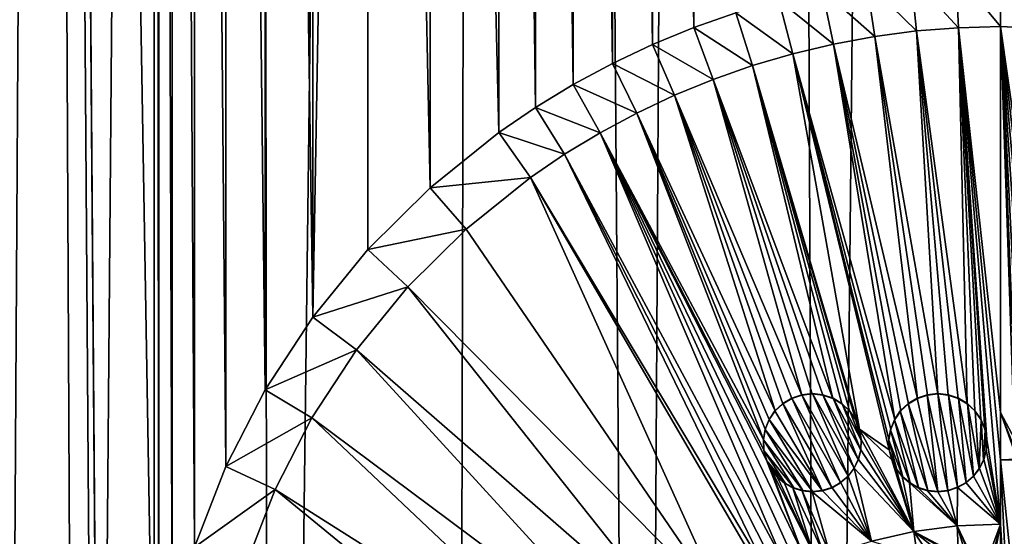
# Model space of a CAD drawing. Header units: metres. Extents: x -24 to 72, y -247 to 22.
# Tile 291 of 573: x -5 to 0.02, y -183.01 to -180.38. Entities that reach past the tile are written whole.
import ezdxf

# ---------------------------------------------------------------- set-up
doc = ezdxf.new("R2010")
doc.units = ezdxf.units.M
doc.layers.add('solid_509589_MEDIA_SW0001', color=7, linetype='CONTINUOUS')

msp = doc.modelspace()

# ---------------------------------------------------------------- linework, layer by layer
at = {"layer": 'solid_509589_MEDIA_SW0001'}
for points in [[(-4.677875, -196.994614, 278.516663), (-5.638014, -197.226624, 278.778961), (-5.153417, -103.104164, 276.999481)], [(-4.677875, -196.994614, 278.516663), (-5.153417, -103.104164, 276.999481), (-3.858824, -103.109459, 276.696533)], [(-3.724119, -196.808136, 278.305603), (-4.677875, -196.994614, 278.516663), (-3.858824, -103.109459, 276.696533)], [(-3.724119, -196.808136, 278.305603), (-3.858824, -103.109459, 276.696533), (-2.562704, -103.113213, 276.481201)], [(-2.778035, -196.665543, 278.143921), (-3.724119, -196.808136, 278.305603), (-2.562704, -103.113213, 276.481201)], [(-1.8411, -196.565323, 278.030151), (-2.778035, -196.665543, 278.143921), (-2.562704, -103.113213, 276.481201)], [(-1.8411, -196.565323, 278.030151), (-2.562704, -103.113213, 276.481201), (-1.273931, -103.115448, 276.353119)], [(-0.914482, -196.50621, 277.96283), (-1.8411, -196.565323, 278.030151), (-1.273931, -103.115448, 276.353119)], [(-0.914482, -196.50621, 277.96283), (-1.273931, -103.115448, 276.353119), (0.000003, -103.116188, 276.310883)], [(-0.914482, -196.50621, 277.96283), (0.000003, -103.116188, 276.310883), (0.000003, -103.316154, 276.314362)], [(0.000003, -195.803818, 277.928741), (0.000003, -103.316154, 276.314362), (1.273439, -103.115448, 276.353088)], [(0.000004, -196.487045, 277.940674), (0.000003, -195.803818, 277.928741), (1.273439, -103.115448, 276.353088)], [(0.915195, -196.506195, 277.96286), (0.000004, -196.487045, 277.940674), (1.273439, -103.115448, 276.353088)], [(-0.914482, -196.50621, 277.96283), (0.000003, -103.316154, 276.314362), (0.000003, -195.803818, 277.928741)], [(-5.328222, -234.871155, 309.950439), (-4.852002, -152.861771, 308.521423), (-5.565951, -153.316559, 308.525574)], [(-5.328222, -234.871155, 309.950439), (-4.303972, -235.255737, 309.962128), (-4.852002, -152.861771, 308.521423)], [(-4.316981, -222.250931, 309.735077), (-4.852002, -152.861771, 308.521423), (-4.303972, -235.255737, 309.962128)], [(-4.316837, -184.356705, 309.073639), (-4.852002, -152.861771, 308.521423), (-4.316981, -222.250931, 309.735077)], [(-4.316757, -163.259918, 308.705383), (-4.852002, -152.861771, 308.521423), (-4.316837, -184.356705, 309.073639)], [(-4.316757, -163.259918, 308.705383), (-4.316837, -184.356705, 309.073639), (-4.29375, -183.920349, 309.066132)], [(-4.293695, -163.696167, 308.713104), (-4.316757, -163.259918, 308.705383), (-4.29375, -183.920349, 309.066132)], [(-4.293695, -163.696167, 308.713104), (-4.29375, -183.920349, 309.066132), (-4.224827, -183.488419, 309.058868)], [(-4.224724, -164.128418, 308.720947), (-4.293695, -163.696167, 308.713104), (-4.224827, -183.488419, 309.058868)], [(-4.224724, -164.128418, 308.720947), (-4.224827, -183.488419, 309.058868), (-4.110547, -183.065338, 309.051971)], [(-4.110482, -164.551361, 308.72879), (-4.224724, -164.128418, 308.720947), (-4.110547, -183.065338, 309.051971)], [(-4.110482, -164.551361, 308.72879), (-4.110547, -183.065338, 309.051971), (-3.951901, -182.655228, 309.045441)], [(-3.951775, -164.961548, 308.736603), (-4.110482, -164.551361, 308.72879), (-3.951901, -182.655228, 309.045441)], [(-3.951775, -164.961548, 308.736603), (-3.951901, -182.655228, 309.045441), (-3.75036, -182.262833, 309.039368)], [(-3.75029, -165.353851, 308.744232), (-3.951775, -164.961548, 308.736603), (-3.75036, -182.262833, 309.039368)], [(-3.75029, -165.353851, 308.744232), (-3.75036, -182.262833, 309.039368), (-3.507656, -181.892029, 309.033783)], [(-3.507691, -165.724442, 308.751587), (-3.75029, -165.353851, 308.744232), (-3.507656, -181.892029, 309.033783)], [(-3.226389, -166.069107, 308.758545), (-3.507691, -165.724442, 308.751587), (-3.507656, -181.892029, 309.033783)], [(-3.226389, -166.069107, 308.758545), (-3.507656, -181.892029, 309.033783), (-3.226325, -181.547363, 309.028717)], [(-3.226389, -166.069107, 308.758545), (-3.226325, -181.547363, 309.028717), (-2.908839, -181.232376, 309.02417)], [(-2.908783, -166.384155, 308.765015), (-3.226389, -166.069107, 308.758545), (-2.908839, -181.232376, 309.02417)], [(-2.908783, -166.384155, 308.765015), (-2.908839, -181.232376, 309.02417), (-2.5587, -180.951065, 309.020203)], [(-2.558489, -166.665604, 308.770844), (-2.908783, -166.384155, 308.765015), (-2.5587, -180.951065, 309.020203)], [(-2.558489, -166.665604, 308.770844), (-2.5587, -180.951065, 309.020203), (-2.372272, -180.823944, 309.018433)], [(-2.372167, -166.792633, 308.773529), (-2.558489, -166.665604, 308.770844), (-2.372272, -180.823944, 309.018433)], [(-2.372167, -166.792633, 308.773529), (-2.372272, -180.823944, 309.018433), (-2.179045, -180.706451, 309.016815)], [(-2.179006, -166.910034, 308.776001), (-2.372167, -166.792633, 308.773529), (-2.179045, -180.706451, 309.016815)], [(-2.179006, -166.910034, 308.776001), (-2.179045, -180.706451, 309.016815), (-1.979473, -180.598923, 309.01535)], [(-1.979411, -167.017563, 308.77829), (-2.179006, -166.910034, 308.776001), (-1.979473, -180.598923, 309.01535)], [(-1.979411, -167.017563, 308.77829), (-1.979473, -180.598923, 309.01535), (-1.774343, -180.501846, 309.014008)], [(-1.774133, -167.1147, 308.780334), (-1.979411, -167.017563, 308.77829), (-1.774343, -180.501846, 309.014008)], [(-1.774133, -167.1147, 308.780334), (-1.774343, -180.501846, 309.014008), (-1.564123, -180.415451, 309.012848)], [(-1.563875, -167.201096, 308.782196), (-1.774133, -167.1147, 308.780334), (-1.564123, -180.415451, 309.012848)], [(-1.563875, -167.201096, 308.782196), (-1.564123, -180.415451, 309.012848), (-1.349247, -180.339951, 309.01181)], [(-0.427666, -180.433075, 309.027557), (-0.456431, -180.15181, 309.009247), (-0.683611, -180.181458, 309.009644)], [(-0.213756, -180.416397, 309.027283), (-0.228294, -180.133972, 309.008972), (-0.456431, -180.15181, 309.009247)], [(-0.427666, -180.433075, 309.027557), (-0.213756, -180.416397, 309.027283), (-0.456431, -180.15181, 309.009247)], [(0.000439, -180.410828, 309.027191), (0.000438, -180.269623, 309.014679), (-0.228294, -180.133972, 309.008972)], [(-0.213756, -180.416397, 309.027283), (0.000439, -180.410828, 309.027191), (-0.228294, -180.133972, 309.008972)], [(0.40381, -180.430588, 309.027374), (0.2291, -180.133972, 309.008911), (0.000438, -180.127991, 309.00885)], [(0.40381, -180.430588, 309.027374), (0.000438, -180.127991, 309.00885), (0.000438, -180.269623, 309.014679)], [(-0.640583, -180.460831, 309.027924), (-0.683611, -180.181458, 309.009644), (-0.908541, -180.222809, 309.010223)], [(-0.640583, -180.460831, 309.027924), (-0.427666, -180.433075, 309.027557), (-0.683611, -180.181458, 309.009644)], [(-0.851465, -180.499512, 309.028473), (-0.908541, -180.222809, 309.010223), (-1.130561, -180.275665, 309.010956)], [(-0.851465, -180.499512, 309.028473), (-0.640583, -180.460831, 309.027924), (-0.908541, -180.222809, 309.010223)], [(-1.059737, -180.549042, 309.029144), (-1.130561, -180.275665, 309.010956), (-1.349247, -180.339951, 309.01181)], [(-1.059737, -180.549042, 309.029144), (-0.851465, -180.499512, 309.028473), (-1.130561, -180.275665, 309.010956)], [(0.40381, -180.430588, 309.027374), (0.000438, -180.269623, 309.014679), (0.000439, -180.410828, 309.027191)], [(-1.264789, -180.609222, 309.029968), (-1.349247, -180.339951, 309.01181), (-1.564123, -180.415451, 309.012848)], [(-1.264789, -180.609222, 309.029968), (-1.059737, -180.549042, 309.029144), (-1.349247, -180.339951, 309.01181)], [(-1.466188, -180.679886, 309.030914), (-1.564123, -180.415451, 309.012848), (-1.774343, -180.501846, 309.014008)], [(-1.466188, -180.679886, 309.030914), (-1.264789, -180.609222, 309.029968), (-1.564123, -180.415451, 309.012848)], [(-0.319547, -182.284348, 309.194092), (-0.427666, -180.433075, 309.027557), (-0.640583, -180.460831, 309.027924)], [(-0.169493, -182.334335, 309.198273), (-0.213756, -180.416397, 309.027283), (-0.427666, -180.433075, 309.027557)], [(-0.215523, -182.306992, 309.196259), (-0.169493, -182.334335, 309.198273), (-0.427666, -180.433075, 309.027557)], [(-0.266311, -182.29007, 309.194824), (-0.215523, -182.306992, 309.196259), (-0.427666, -180.433075, 309.027557)], [(-0.319547, -182.284348, 309.194092), (-0.266311, -182.29007, 309.194824), (-0.427666, -180.433075, 309.027557)], [(0.000453, -182.378952, 309.201508), (0.000439, -180.410828, 309.027191), (-0.213756, -180.416397, 309.027283)], [(0.000454, -182.620438, 309.216431), (-0.213756, -180.416397, 309.027283), (0.000455, -182.948074, 309.234467)], [(-0.070126, -182.51709, 309.210175), (0.000455, -182.948074, 309.234467), (-0.213756, -180.416397, 309.027283)], [(0.000453, -182.378952, 309.201508), (-0.213756, -180.416397, 309.027283), (0.000454, -182.620438, 309.216431)], [(-0.079476, -182.464401, 309.206879), (-0.070126, -182.51709, 309.210175), (-0.213756, -180.416397, 309.027283)], [(-0.099854, -182.414886, 309.203705), (-0.079476, -182.464401, 309.206879), (-0.213756, -180.416397, 309.027283)], [(-0.130328, -182.370865, 309.200775), (-0.099854, -182.414886, 309.203705), (-0.213756, -180.416397, 309.027283)], [(-0.169493, -182.334335, 309.198273), (-0.130328, -182.370865, 309.200775), (-0.213756, -180.416397, 309.027283)], [(0.26767, -182.289978, 309.194733), (0.40381, -180.430588, 309.027374), (0.000439, -180.410828, 309.027191)], [(0.071271, -182.513916, 309.209961), (0.000439, -180.410828, 309.027191), (0.000453, -182.378952, 309.201508)], [(0.217264, -182.30661, 309.196136), (0.26767, -182.289978, 309.194733), (0.000439, -180.410828, 309.027191)], [(0.171504, -182.333511, 309.198151), (0.217264, -182.30661, 309.196136), (0.000439, -180.410828, 309.027191)], [(0.132441, -182.369476, 309.200653), (0.171504, -182.333511, 309.198151), (0.000439, -180.410828, 309.027191)], [(0.101867, -182.412888, 309.203552), (0.132441, -182.369476, 309.200653), (0.000439, -180.410828, 309.027191)], [(0.081167, -182.461761, 309.206696), (0.101867, -182.412888, 309.203552), (0.000439, -180.410828, 309.027191)], [(0.071271, -182.513916, 309.209961), (0.081167, -182.461761, 309.206696), (0.000439, -180.410828, 309.027191)], [(-1.663282, -180.760773, 309.032013), (-1.774343, -180.501846, 309.014008), (-1.979473, -180.598923, 309.01535)], [(-1.663282, -180.760773, 309.032013), (-1.466188, -180.679886, 309.030914), (-1.774343, -180.501846, 309.014008)], [(-0.539154, -182.414795, 309.200409), (-0.851465, -180.499512, 309.028473), (-1.059737, -180.549042, 309.029144)], [(-0.423519, -182.306992, 309.194672), (-0.640583, -180.460831, 309.027924), (-0.851465, -180.499512, 309.028473)], [(-0.469523, -182.334305, 309.196014), (-0.423519, -182.306992, 309.194672), (-0.851465, -180.499512, 309.028473)], [(-0.508675, -182.370804, 309.197937), (-0.469523, -182.334305, 309.196014), (-0.851465, -180.499512, 309.028473)], [(-0.539154, -182.414795, 309.200409), (-0.508675, -182.370804, 309.197937), (-0.851465, -180.499512, 309.028473)], [(-0.372761, -182.290085, 309.194031), (-0.319547, -182.284348, 309.194092), (-0.640583, -180.460831, 309.027924)], [(-0.423519, -182.306992, 309.194672), (-0.372761, -182.290085, 309.194031), (-0.640583, -180.460831, 309.027924)], [(-0.719353, -182.464935, 309.200867), (-1.059737, -180.549042, 309.029144), (-1.264789, -180.609222, 309.029968)], [(-0.559557, -182.464249, 309.203278), (-0.539154, -182.414795, 309.200409), (-1.059737, -180.549042, 309.029144)], [(-0.568954, -182.516953, 309.206421), (-0.559557, -182.464249, 309.203278), (-1.059737, -180.549042, 309.029144)], [(-0.566913, -182.570313, 309.209686), (-0.568954, -182.516953, 309.206421), (-1.059737, -180.549042, 309.029144)], [(-0.719353, -182.464935, 309.200867), (-0.566913, -182.570313, 309.209686), (-1.059737, -180.549042, 309.029144)], [(-1.855466, -180.851608, 309.033264), (-1.979473, -180.598923, 309.01535), (-2.179045, -180.706451, 309.016815)], [(-1.855466, -180.851608, 309.033264), (-1.663282, -180.760773, 309.032013), (-1.979473, -180.598923, 309.01535)], [(-0.855401, -182.30719, 309.188141), (-1.264789, -180.609222, 309.029968), (-1.466188, -180.679886, 309.030914)], [(-0.739692, -182.415298, 309.197388), (-0.719353, -182.464935, 309.200867), (-1.264789, -180.609222, 309.029968)], [(-0.770144, -182.371185, 309.194), (-0.739692, -182.415298, 309.197388), (-1.264789, -180.609222, 309.029968)], [(-0.809328, -182.334579, 309.190857), (-0.770144, -182.371185, 309.194), (-1.264789, -180.609222, 309.029968)], [(-0.855401, -182.30719, 309.188141), (-0.809328, -182.334579, 309.190857), (-1.264789, -180.609222, 309.029968)], [(-1.012719, -182.290253, 309.183502), (-1.466188, -180.679886, 309.030914), (-1.663282, -180.760773, 309.032013)], [(-0.906249, -182.290237, 309.185944), (-0.855401, -182.30719, 309.188141), (-1.466188, -180.679886, 309.030914)], [(-0.959549, -182.284515, 309.184357), (-0.906249, -182.290237, 309.185944), (-1.466188, -180.679886, 309.030914)], [(-1.012719, -182.290253, 309.183502), (-0.959549, -182.284515, 309.184357), (-1.466188, -180.679886, 309.030914)], [(-2.042353, -180.952179, 309.034637), (-2.179045, -180.706451, 309.016815), (-2.372272, -180.823944, 309.018433)], [(-2.042353, -180.952179, 309.034637), (-1.855466, -180.851608, 309.033264), (-2.179045, -180.706451, 309.016815)], [(-1.148528, -182.37085, 309.185333), (-1.663282, -180.760773, 309.032013), (-1.855466, -180.851608, 309.033264)], [(-1.063432, -182.307144, 309.18338), (-1.012719, -182.290253, 309.183502), (-1.663282, -180.760773, 309.032013)], [(-1.109397, -182.334427, 309.18399), (-1.063432, -182.307144, 309.18338), (-1.663282, -180.760773, 309.032013)], [(-1.148528, -182.37085, 309.185333), (-1.109397, -182.334427, 309.18399), (-1.663282, -180.760773, 309.032013)], [(-2.223315, -181.062073, 309.036163), (-2.372272, -180.823944, 309.018433), (-2.5587, -180.951065, 309.020203)], [(-2.223315, -181.062073, 309.036163), (-2.042353, -180.952179, 309.034637), (-2.372272, -180.823944, 309.018433)], [(-1.208925, -182.516754, 309.192871), (-1.855466, -180.851608, 309.033264), (-2.042353, -180.952179, 309.034637)], [(-1.179013, -182.414749, 309.187317), (-1.148528, -182.37085, 309.185333), (-1.855466, -180.851608, 309.033264)], [(-1.199458, -182.464142, 309.18985), (-1.179013, -182.414749, 309.187317), (-1.855466, -180.851608, 309.033264)], [(-1.208925, -182.516754, 309.192871), (-1.199458, -182.464142, 309.18985), (-1.855466, -180.851608, 309.033264)], [(-2.39776, -181.180878, 309.037811), (-2.5587, -180.951065, 309.020203), (-2.908839, -181.232376, 309.02417)], [(-2.39776, -181.180878, 309.037811), (-2.223315, -181.062073, 309.036163), (-2.5587, -180.951065, 309.020203)], [(-1.110386, -183.134506, 309.229004), (-2.042353, -180.952179, 309.034637), (-2.223315, -181.062073, 309.036163)], [(-1.064173, -183.106812, 309.228882), (-1.013127, -183.089661, 309.22934), (-2.042353, -180.952179, 309.034637)], [(-1.193761, -182.621735, 309.199615), (-2.042353, -180.952179, 309.034637), (-1.013127, -183.089661, 309.22934)], [(-1.110386, -183.134506, 309.229004), (-1.064173, -183.106812, 309.228882), (-2.042353, -180.952179, 309.034637)], [(-1.20696, -182.570236, 309.196167), (-1.208925, -182.516754, 309.192871), (-2.042353, -180.952179, 309.034637)], [(-1.193761, -182.621735, 309.199615), (-1.20696, -182.570236, 309.196167), (-2.042353, -180.952179, 309.034637)], [(-1.17997, -183.215897, 309.230804), (-2.223315, -181.062073, 309.036163), (-2.39776, -181.180878, 309.037811)], [(-1.149594, -183.171432, 309.229645), (-1.110386, -183.134506, 309.229004), (-2.223315, -181.062073, 309.036163)], [(-1.17997, -183.215897, 309.230804), (-1.149594, -183.171432, 309.229645), (-2.223315, -181.062073, 309.036163)], [(-2.725404, -181.443787, 309.041504), (-2.39776, -181.180878, 309.037811), (-2.908839, -181.232376, 309.02417)], [(-1.406574, -183.372452, 309.23053), (-2.39776, -181.180878, 309.037811), (-2.725404, -181.443787, 309.041504)], [(-1.192884, -183.244095, 309.231689), (-2.39776, -181.180878, 309.037811), (-1.406574, -183.372452, 309.23053)], [(-1.17997, -183.215897, 309.230804), (-2.39776, -181.180878, 309.037811), (-1.192884, -183.244095, 309.231689)], [(-2.725404, -181.443787, 309.041504), (-2.908839, -181.232376, 309.02417), (-3.226325, -181.547363, 309.028717)], [(-3.022215, -181.7379, 309.045746), (-2.725404, -181.443787, 309.041504), (-3.226325, -181.547363, 309.028717)], [(-1.406574, -183.372452, 309.23053), (-2.725404, -181.443787, 309.041504), (-3.022215, -181.7379, 309.045746)], [(-3.022215, -181.7379, 309.045746), (-3.226325, -181.547363, 309.028717), (-3.507656, -181.892029, 309.033783)], [(-3.285151, -182.059631, 309.050476), (-3.022215, -181.7379, 309.045746), (-3.507656, -181.892029, 309.033783)], [(-1.607845, -183.520752, 309.229095), (-3.022215, -181.7379, 309.045746), (-3.285151, -182.059631, 309.050476)], [(-1.406574, -183.372452, 309.23053), (-3.022215, -181.7379, 309.045746), (-1.607845, -183.520752, 309.229095)], [(-3.285151, -182.059631, 309.050476), (-3.507656, -181.892029, 309.033783), (-3.75036, -182.262833, 309.039368)], [(-3.511874, -182.405594, 309.055695), (-3.285151, -182.059631, 309.050476), (-3.75036, -182.262833, 309.039368)], [(-1.793589, -183.688095, 309.227509), (-3.285151, -182.059631, 309.050476), (-3.511874, -182.405594, 309.055695)], [(-1.607845, -183.520752, 309.229095), (-3.285151, -182.059631, 309.050476), (-1.793589, -183.688095, 309.227509)], [(-3.511874, -182.405594, 309.055695), (-3.75036, -182.262833, 309.039368), (-3.951901, -182.655228, 309.045441)], [(-1.064496, -182.305893, 309.283508), (-1.109397, -182.334427, 309.18399), (-1.110815, -182.333755, 309.284149)], [(-1.064496, -182.305893, 309.283508), (-1.110815, -182.333755, 309.284149), (-0.860678, -182.761917, 309.315979)], [(-1.064496, -182.305893, 309.283508), (-1.063432, -182.307144, 309.18338), (-1.109397, -182.334427, 309.18399)], [(-1.013284, -182.288635, 309.28363), (-1.063432, -182.307144, 309.18338), (-1.064496, -182.305893, 309.283508)], [(-1.013284, -182.288635, 309.28363), (-1.064496, -182.305893, 309.283508), (-0.815753, -182.736816, 309.31546)], [(-1.064496, -182.305893, 309.283508), (-0.860678, -182.761917, 309.315979), (-0.815753, -182.736816, 309.31546)], [(-1.013284, -182.288635, 309.28363), (-1.012719, -182.290253, 309.183502), (-1.063432, -182.307144, 309.18338)], [(-1.013284, -182.288635, 309.28363), (-0.959533, -182.282776, 309.284515), (-1.012719, -182.290253, 309.183502)], [(-1.013284, -182.288635, 309.28363), (-0.77724, -182.7034, 309.314301), (-0.959533, -182.282776, 309.284515)], [(-1.013284, -182.288635, 309.28363), (-0.815753, -182.736816, 309.31546), (-0.77724, -182.7034, 309.314301)], [(-0.959533, -182.282776, 309.284515), (-0.959549, -182.284515, 309.184357), (-1.012719, -182.290253, 309.183502)], [(-0.905292, -182.288696, 309.286102), (-0.959549, -182.284515, 309.184357), (-0.959533, -182.282776, 309.284515)], [(-0.905292, -182.288696, 309.286102), (-0.906249, -182.290237, 309.185944), (-0.959549, -182.284515, 309.184357)], [(-0.746808, -182.663681, 309.312592), (-0.905292, -182.288696, 309.286102), (-0.959533, -182.282776, 309.284515)], [(-0.77724, -182.7034, 309.314301), (-0.746808, -182.663681, 309.312592), (-0.959533, -182.282776, 309.284515)], [(-0.905292, -182.288696, 309.286102), (-0.855401, -182.30719, 309.188141), (-0.906249, -182.290237, 309.185944)], [(-0.853634, -182.306244, 309.288361), (-0.855401, -182.30719, 309.188141), (-0.905292, -182.288696, 309.286102)], [(-0.725156, -182.61937, 309.310364), (-0.853634, -182.306244, 309.288361), (-0.905292, -182.288696, 309.286102)], [(-0.746808, -182.663681, 309.312592), (-0.725156, -182.61937, 309.310364), (-0.905292, -182.288696, 309.286102)], [(-0.853634, -182.306244, 309.288361), (-0.809328, -182.334579, 309.190857), (-0.855401, -182.30719, 309.188141)], [(-0.807005, -182.334579, 309.291138), (-0.809328, -182.334579, 309.190857), (-0.853634, -182.306244, 309.288361)], [(-0.712619, -182.571579, 309.307739), (-0.807005, -182.334579, 309.291138), (-0.853634, -182.306244, 309.288361)], [(-0.725156, -182.61937, 309.310364), (-0.712619, -182.571579, 309.307739), (-0.853634, -182.306244, 309.288361)], [(-0.424918, -182.305893, 309.29483), (-0.469523, -182.334305, 309.196014), (-0.471381, -182.333984, 309.296173)], [(-0.424918, -182.305893, 309.29483), (-0.471381, -182.333984, 309.296173), (-0.31953, -182.78215, 309.324646)], [(-0.424918, -182.305893, 309.29483), (-0.423519, -182.306992, 309.194672), (-0.469523, -182.334305, 309.196014)], [(-0.373506, -182.288498, 309.294159), (-0.423519, -182.306992, 309.194672), (-0.424918, -182.305893, 309.29483)], [(-0.373506, -182.288498, 309.294159), (-0.424918, -182.305893, 309.29483), (-0.31953, -182.78215, 309.324646)], [(-0.373506, -182.288498, 309.294159), (-0.372761, -182.290085, 309.194031), (-0.423519, -182.306992, 309.194672)], [(-0.373506, -182.288498, 309.294159), (-0.319532, -182.282608, 309.294189), (-0.372761, -182.290085, 309.194031)], [(-0.373506, -182.288498, 309.294159), (-0.267837, -182.776749, 309.324707), (-0.319532, -182.282608, 309.294189)], [(-0.373506, -182.288498, 309.294159), (-0.31953, -182.78215, 309.324646), (-0.267837, -182.776749, 309.324707)], [(-0.31954, -182.283478, 309.244171), (-0.372761, -182.290085, 309.194031), (-0.319532, -182.282608, 309.294189)], [(-0.31954, -182.283478, 309.244171), (-0.319547, -182.284348, 309.194092), (-0.372761, -182.290085, 309.194031)], [(-0.31954, -182.283478, 309.244171), (-0.265462, -182.288513, 309.294952), (-0.319547, -182.284348, 309.194092)], [(-0.265462, -182.288513, 309.294952), (-0.266311, -182.29007, 309.194824), (-0.319547, -182.284348, 309.194092)], [(-0.31954, -182.283478, 309.244171), (-0.319532, -182.282608, 309.294189), (-0.265462, -182.288513, 309.294952)], [(-0.218573, -182.760864, 309.324097), (-0.265462, -182.288513, 309.294952), (-0.319532, -182.282608, 309.294189)], [(-0.267837, -182.776749, 309.324707), (-0.218573, -182.760864, 309.324097), (-0.319532, -182.282608, 309.294189)], [(-0.265462, -182.288513, 309.294952), (-0.215523, -182.306992, 309.196259), (-0.266311, -182.29007, 309.194824)], [(-0.213957, -182.305954, 309.296417), (-0.215523, -182.306992, 309.196259), (-0.265462, -182.288513, 309.294952)], [(-0.174626, -182.735901, 309.322906), (-0.213957, -182.305954, 309.296417), (-0.265462, -182.288513, 309.294952)], [(-0.218573, -182.760864, 309.324097), (-0.174626, -182.735901, 309.322906), (-0.265462, -182.288513, 309.294952)], [(-0.213957, -182.305954, 309.296417), (-0.169493, -182.334335, 309.198273), (-0.215523, -182.306992, 309.196259)], [(-0.167435, -182.334122, 309.298462), (-0.169493, -182.334335, 309.198273), (-0.213957, -182.305954, 309.296417)], [(-0.137594, -182.703659, 309.321228), (-0.167435, -182.334122, 309.298462), (-0.213957, -182.305954, 309.296417)], [(-0.174626, -182.735901, 309.322906), (-0.137594, -182.703659, 309.321228), (-0.213957, -182.305954, 309.296417)], [(-1.110815, -182.333755, 309.284149), (-1.148528, -182.37085, 309.185333), (-1.150068, -182.370911, 309.285522)], [(-1.110815, -182.333755, 309.284149), (-1.150068, -182.370911, 309.285522), (-0.909497, -182.777237, 309.315796)], [(-1.110815, -182.333755, 309.284149), (-1.109397, -182.334427, 309.18399), (-1.148528, -182.37085, 309.185333)], [(-1.110815, -182.333755, 309.284149), (-0.909497, -182.777237, 309.315796), (-0.860678, -182.761917, 309.315979)], [(-0.807005, -182.334579, 309.291138), (-0.770144, -182.371185, 309.194), (-0.809328, -182.334579, 309.190857)], [(-0.76763, -182.372391, 309.294342), (-0.770144, -182.371185, 309.194), (-0.807005, -182.334579, 309.291138)], [(-0.709796, -182.520981, 309.304718), (-0.76763, -182.372391, 309.294342), (-0.807005, -182.334579, 309.291138)], [(-0.712619, -182.571579, 309.307739), (-0.709796, -182.520981, 309.304718), (-0.807005, -182.334579, 309.291138)], [(-0.471381, -182.333984, 309.296173), (-0.508675, -182.370804, 309.197937), (-0.510691, -182.371429, 309.298187)], [(-0.471381, -182.333984, 309.296173), (-0.510691, -182.371429, 309.298187), (-0.370866, -182.77684, 309.323944)], [(-0.471381, -182.333984, 309.296173), (-0.469523, -182.334305, 309.196014), (-0.508675, -182.370804, 309.197937)], [(-0.471381, -182.333984, 309.296173), (-0.370866, -182.77684, 309.323944), (-0.31953, -182.78215, 309.324646)], [(-0.167435, -182.334122, 309.298462), (-0.130328, -182.370865, 309.200775), (-0.169493, -182.334335, 309.198273)], [(-0.128098, -182.371704, 309.301056), (-0.130328, -182.370865, 309.200775), (-0.167435, -182.334122, 309.298462)], [(-0.108046, -182.665543, 309.319122), (-0.128098, -182.371704, 309.301056), (-0.167435, -182.334122, 309.298462)], [(-0.137594, -182.703659, 309.321228), (-0.108046, -182.665543, 309.319122), (-0.167435, -182.334122, 309.298462)], [(-3.700031, -182.771469, 309.06134), (-3.511874, -182.405594, 309.055695), (-3.951901, -182.655228, 309.045441)], [(-1.962013, -183.872864, 309.225708), (-3.511874, -182.405594, 309.055695), (-3.700031, -182.771469, 309.06134)], [(-1.793589, -183.688095, 309.227509), (-3.511874, -182.405594, 309.055695), (-1.962013, -183.872864, 309.225708)], [(-1.150068, -182.370911, 309.285522), (-1.179013, -182.414749, 309.187317), (-1.180406, -182.415619, 309.287567)], [(-1.150068, -182.370911, 309.285522), (-1.180406, -182.415619, 309.287567), (-0.909497, -182.777237, 309.315796)], [(-1.150068, -182.370911, 309.285522), (-1.148528, -182.37085, 309.185333), (-1.179013, -182.414749, 309.187317)], [(-0.76763, -182.372391, 309.294342), (-0.739692, -182.415298, 309.197388), (-0.770144, -182.371185, 309.194)], [(-0.737416, -182.417831, 309.297791), (-0.739692, -182.415298, 309.197388), (-0.76763, -182.372391, 309.294342)], [(-0.709796, -182.520981, 309.304718), (-0.737416, -182.417831, 309.297791), (-0.76763, -182.372391, 309.294342)], [(-0.510691, -182.371429, 309.298187), (-0.539154, -182.414795, 309.200409), (-0.540973, -182.416473, 309.30069)], [(-0.510691, -182.371429, 309.298187), (-0.540973, -182.416473, 309.30069), (-0.418341, -182.761826, 309.322662)], [(-0.510691, -182.371429, 309.298187), (-0.508675, -182.370804, 309.197937), (-0.539154, -182.414795, 309.200409)], [(-0.510691, -182.371429, 309.298187), (-0.418341, -182.761826, 309.322662), (-0.370866, -182.77684, 309.323944)], [(-0.128098, -182.371704, 309.301056), (-0.099854, -182.414886, 309.203705), (-0.130328, -182.370865, 309.200775)], [(-0.097831, -182.416916, 309.304047), (-0.099854, -182.414886, 309.203705), (-0.128098, -182.371704, 309.301056)], [(-0.108046, -182.665543, 309.319122), (-0.097831, -182.416916, 309.304047), (-0.128098, -182.371704, 309.301056)], [(0.084602, -182.616928, 309.216125), (0.000453, -182.378952, 309.201508), (0.000454, -182.620438, 309.216431)], [(0.072585, -182.566635, 309.213165), (0.071271, -182.513916, 309.209961), (0.000453, -182.378952, 309.201508)], [(0.084602, -182.616928, 309.216125), (0.072585, -182.566635, 309.213165), (0.000453, -182.378952, 309.201508)], [(-1.180406, -182.415619, 309.287567), (-1.199458, -182.464142, 309.18985), (-1.200425, -182.465836, 309.290161)], [(-1.180406, -182.415619, 309.287567), (-1.200425, -182.465836, 309.290161), (-0.959532, -182.782318, 309.314972)], [(-1.180406, -182.415619, 309.287567), (-1.179013, -182.414749, 309.187317), (-1.199458, -182.464142, 309.18985)], [(-1.180406, -182.415619, 309.287567), (-0.959532, -182.782318, 309.314972), (-0.909497, -182.777237, 309.315796)], [(-0.737416, -182.417831, 309.297791), (-0.719353, -182.464935, 309.200867), (-0.739692, -182.415298, 309.197388)], [(-0.717836, -182.468613, 309.301361), (-0.719353, -182.464935, 309.200867), (-0.737416, -182.417831, 309.297791)], [(-0.709796, -182.520981, 309.304718), (-0.717836, -182.468613, 309.301361), (-0.737416, -182.417831, 309.297791)], [(-0.540973, -182.416473, 309.30069), (-0.559557, -182.464249, 309.203278), (-0.560813, -182.467026, 309.303619)], [(-0.540973, -182.416473, 309.30069), (-0.560813, -182.467026, 309.303619), (-0.460641, -182.738571, 309.320923)], [(-0.540973, -182.416473, 309.30069), (-0.539154, -182.414795, 309.200409), (-0.559557, -182.464249, 309.203278)], [(-0.540973, -182.416473, 309.30069), (-0.460641, -182.738571, 309.320923), (-0.418341, -182.761826, 309.322662)], [(-0.108046, -182.665543, 309.319122), (-0.086288, -182.622253, 309.31665), (-0.097831, -182.416916, 309.304047)], [(-0.097831, -182.416916, 309.304047), (-0.079476, -182.464401, 309.206879), (-0.099854, -182.414886, 309.203705)], [(-0.078078, -182.46759, 309.307281), (-0.079476, -182.464401, 309.206879), (-0.097831, -182.416916, 309.304047)], [(-0.086288, -182.622253, 309.31665), (-0.078078, -182.46759, 309.307281), (-0.097831, -182.416916, 309.304047)], [(-1.200425, -182.465836, 309.290161), (-1.208925, -182.516754, 309.192871), (-1.209171, -182.519196, 309.293243)], [(-1.200425, -182.465836, 309.290161), (-1.209171, -182.519196, 309.293243), (-1.008747, -182.777451, 309.313538)], [(-1.200425, -182.465836, 309.290161), (-1.199458, -182.464142, 309.18985), (-1.208925, -182.516754, 309.192871)], [(-1.200425, -182.465836, 309.290161), (-1.008747, -182.777451, 309.313538), (-0.959532, -182.782318, 309.314972)], [(-0.719353, -182.464935, 309.200867), (-0.441493, -182.98674, 309.234161), (-0.553942, -182.621017, 309.212891)], [(-0.719353, -182.464935, 309.200867), (-0.710109, -182.517456, 309.204285), (-0.441493, -182.98674, 309.234161)], [(-0.719353, -182.464935, 309.200867), (-0.553942, -182.621017, 309.212891), (-0.566913, -182.570313, 309.209686)], [(-0.717836, -182.468613, 309.301361), (-0.710109, -182.517456, 309.204285), (-0.719353, -182.464935, 309.200867)], [(-0.709796, -182.520981, 309.304718), (-0.710109, -182.517456, 309.204285), (-0.717836, -182.468613, 309.301361)], [(-0.560813, -182.467026, 309.303619), (-0.568954, -182.516953, 309.206421), (-0.569255, -182.52066, 309.306824)], [(-0.560813, -182.467026, 309.303619), (-0.569255, -182.52066, 309.306824), (-0.497262, -182.708054, 309.318787)], [(-0.560813, -182.467026, 309.303619), (-0.559557, -182.464249, 309.203278), (-0.568954, -182.516953, 309.206421)], [(-0.560813, -182.467026, 309.303619), (-0.497262, -182.708054, 309.318787), (-0.460641, -182.738571, 309.320923)], [(-0.086288, -182.622253, 309.31665), (-0.073036, -182.57402, 309.313812), (-0.078078, -182.46759, 309.307281)], [(-0.078078, -182.46759, 309.307281), (-0.070126, -182.51709, 309.210175), (-0.079476, -182.464401, 309.206879)], [(-0.069773, -182.521347, 309.310608), (-0.070126, -182.51709, 309.210175), (-0.078078, -182.46759, 309.307281)], [(-0.073036, -182.57402, 309.313812), (-0.069773, -182.521347, 309.310608), (-0.078078, -182.46759, 309.307281)], [(-1.209171, -182.519196, 309.293243), (-1.208925, -182.516754, 309.192871), (-1.20696, -182.570236, 309.196167)], [(-1.209171, -182.519196, 309.293243), (-1.20696, -182.570236, 309.196167), (-1.206223, -182.573151, 309.2966)], [(-1.209171, -182.519196, 309.293243), (-1.054673, -182.763565, 309.311646), (-1.008747, -182.777451, 309.313538)], [(-1.209171, -182.519196, 309.293243), (-1.206223, -182.573151, 309.2966), (-1.054673, -182.763565, 309.311646)], [(-0.712619, -182.571579, 309.307739), (-0.712049, -182.569443, 309.207428), (-0.709796, -182.520981, 309.304718)], [(-0.710109, -182.517456, 309.204285), (-0.712049, -182.569443, 309.207428), (-0.441493, -182.98674, 309.234161)], [(-0.709796, -182.520981, 309.304718), (-0.712049, -182.569443, 309.207428), (-0.710109, -182.517456, 309.204285)], [(-0.569255, -182.52066, 309.306824), (-0.568954, -182.516953, 309.206421), (-0.566913, -182.570313, 309.209686)], [(-0.569255, -182.52066, 309.306824), (-0.566913, -182.570313, 309.209686), (-0.565901, -182.574814, 309.31015)], [(-0.569255, -182.52066, 309.306824), (-0.5278, -182.670563, 309.316284), (-0.497262, -182.708054, 309.318787)], [(-0.569255, -182.52066, 309.306824), (-0.565901, -182.574814, 309.31015), (-0.5278, -182.670563, 309.316284)], [(-0.073036, -182.57402, 309.313812), (-0.072135, -182.569946, 309.213379), (-0.069773, -182.521347, 309.310608)], [(-0.070126, -182.51709, 309.210175), (-0.072135, -182.569946, 309.213379), (0.000455, -182.948074, 309.234467)], [(-0.069773, -182.521347, 309.310608), (-0.072135, -182.569946, 309.213379), (-0.070126, -182.51709, 309.210175)], [(-1.206223, -182.573151, 309.2966), (-1.20696, -182.570236, 309.196167), (-1.193761, -182.621735, 309.199615)], [(-1.206223, -182.573151, 309.2966), (-1.193761, -182.621735, 309.199615), (-1.1917, -182.625275, 309.30011)], [(-1.206223, -182.573151, 309.2966), (-1.096801, -182.741348, 309.309326), (-1.054673, -182.763565, 309.311646)], [(-1.206223, -182.573151, 309.2966), (-1.1917, -182.625275, 309.30011), (-1.096801, -182.741348, 309.309326)], [(-0.725156, -182.61937, 309.310364), (-0.724255, -182.618607, 309.210144), (-0.712619, -182.571579, 309.307739)], [(-0.712049, -182.569443, 309.207428), (-0.724255, -182.618607, 309.210144), (-0.441493, -182.98674, 309.234161)], [(-0.712619, -182.571579, 309.307739), (-0.724255, -182.618607, 309.210144), (-0.712049, -182.569443, 309.207428)], [(-0.565901, -182.574814, 309.31015), (-0.566913, -182.570313, 309.209686), (-0.553942, -182.621017, 309.212891)], [(-0.565901, -182.574814, 309.31015), (-0.553942, -182.621017, 309.212891), (-0.551345, -182.625931, 309.313385)], [(-0.565901, -182.574814, 309.31015), (-0.551345, -182.625931, 309.313385), (-0.5278, -182.670563, 309.316284)], [(-0.086288, -182.622253, 309.31665), (-0.084691, -182.619705, 309.216339), (-0.073036, -182.57402, 309.313812)], [(-0.072135, -182.569946, 309.213379), (-0.084691, -182.619705, 309.216339), (0.000455, -182.948074, 309.234467)], [(-0.073036, -182.57402, 309.313812), (-0.084691, -182.619705, 309.216339), (-0.072135, -182.569946, 309.213379)], [(-3.700031, -182.771469, 309.06134), (-3.951901, -182.655228, 309.045441), (-4.110547, -183.065338, 309.051971)], [(-1.170703, -182.668091, 309.202972), (-1.193761, -182.621735, 309.199615), (-1.013127, -183.089661, 309.22934)], [(-1.1917, -182.625275, 309.30011), (-1.193761, -182.621735, 309.199615), (-1.170703, -182.668091, 309.202972)], [(-1.1917, -182.625275, 309.30011), (-1.170703, -182.668091, 309.202972), (-1.166867, -182.67218, 309.303528)], [(-1.1917, -182.625275, 309.30011), (-1.134532, -182.710983, 309.306641), (-1.096801, -182.741348, 309.309326)], [(-1.1917, -182.625275, 309.30011), (-1.166867, -182.67218, 309.303528), (-1.134532, -182.710983, 309.306641)], [(-0.77724, -182.7034, 309.314301), (-0.776113, -182.703918, 309.214172), (-0.746808, -182.663681, 309.312592)], [(-0.746808, -182.663681, 309.312592), (-0.776113, -182.703918, 309.214172), (-0.745839, -182.663818, 309.212433)], [(-0.745839, -182.663818, 309.212433), (-0.776113, -182.703918, 309.214172), (-0.658258, -183.034805, 309.233734)], [(-0.746808, -182.663681, 309.312592), (-0.745839, -182.663818, 309.212433), (-0.725156, -182.61937, 309.310364)], [(-0.724255, -182.618607, 309.210144), (-0.745839, -182.663818, 309.212433), (-0.441493, -182.98674, 309.234161)], [(-0.725156, -182.61937, 309.310364), (-0.745839, -182.663818, 309.212433), (-0.724255, -182.618607, 309.210144)], [(-0.745839, -182.663818, 309.212433), (-0.658258, -183.034805, 309.233734), (-0.441493, -182.98674, 309.234161)], [(-0.531544, -182.666534, 309.21582), (-0.553942, -182.621017, 309.212891), (-0.441493, -182.98674, 309.234161)], [(-0.551345, -182.625931, 309.313385), (-0.553942, -182.621017, 309.212891), (-0.531544, -182.666534, 309.21582)], [(-0.551345, -182.625931, 309.313385), (-0.531544, -182.666534, 309.21582), (-0.5278, -182.670563, 309.316284)], [(-0.106499, -182.66478, 309.218903), (-0.136616, -182.704346, 309.2211), (0.000455, -182.948074, 309.234467)], [(-0.108046, -182.665543, 309.319122), (-0.136616, -182.704346, 309.2211), (-0.106499, -182.66478, 309.218903)], [(-0.108046, -182.665543, 309.319122), (-0.106499, -182.66478, 309.218903), (-0.086288, -182.622253, 309.31665)], [(-0.084691, -182.619705, 309.216339), (-0.106499, -182.66478, 309.218903), (0.000455, -182.948074, 309.234467)], [(-0.086288, -182.622253, 309.31665), (-0.106499, -182.66478, 309.218903), (-0.084691, -182.619705, 309.216339)], [(0.084602, -182.616928, 309.216125), (0.000454, -182.620438, 309.216431), (0.086259, -182.62149, 309.2164)], [(0.071027, -184.116257, 309.277771), (0.000454, -182.620438, 309.216431), (0.000455, -182.948074, 309.234467)], [(0.071172, -183.31459, 309.251526), (0.086259, -182.62149, 309.2164), (0.000454, -182.620438, 309.216431)], [(0.071172, -183.31459, 309.251526), (0.000454, -182.620438, 309.216431), (0.071027, -184.116257, 309.277771)], [(-1.170703, -182.668091, 309.202972), (-1.013127, -183.089661, 309.22934), (-0.959547, -183.083847, 309.230316)], [(-1.13964, -182.707596, 309.206085), (-1.170703, -182.668091, 309.202972), (-0.959547, -183.083847, 309.230316)], [(-1.166867, -182.67218, 309.303528), (-1.170703, -182.668091, 309.202972), (-1.13964, -182.707596, 309.206085)], [(-1.166867, -182.67218, 309.303528), (-1.13964, -182.707596, 309.206085), (-1.134532, -182.710983, 309.306641)], [(-1.101942, -182.739639, 309.208923), (-1.13964, -182.707596, 309.206085), (-0.959547, -183.083847, 309.230316)], [(-1.134532, -182.710983, 309.306641), (-1.13964, -182.707596, 309.206085), (-1.101942, -182.739639, 309.208923)], [(-1.134532, -182.710983, 309.306641), (-1.101942, -182.739639, 309.208923), (-1.096801, -182.741348, 309.309326)], [(-0.815753, -182.736816, 309.31546), (-0.814294, -182.737518, 309.215363), (-0.77724, -182.7034, 309.314301)], [(-0.77724, -182.7034, 309.314301), (-0.814294, -182.737518, 309.215363), (-0.776113, -182.703918, 309.214172)], [(-0.776113, -182.703918, 309.214172), (-0.814294, -182.737518, 309.215363), (-0.658258, -183.034805, 309.233734)], [(-0.501136, -182.705826, 309.218445), (-0.531544, -182.666534, 309.21582), (-0.441493, -182.98674, 309.234161)], [(-0.5278, -182.670563, 309.316284), (-0.531544, -182.666534, 309.21582), (-0.501136, -182.705826, 309.218445)], [(-0.5278, -182.670563, 309.316284), (-0.501136, -182.705826, 309.218445), (-0.497262, -182.708054, 309.318787)], [(-0.463674, -182.738235, 309.220703), (-0.501136, -182.705826, 309.218445), (-0.441493, -182.98674, 309.234161)], [(-0.497262, -182.708054, 309.318787), (-0.501136, -182.705826, 309.218445), (-0.463674, -182.738235, 309.220703)], [(-0.497262, -182.708054, 309.318787), (-0.463674, -182.738235, 309.220703), (-0.460641, -182.738571, 309.320923)], [(-0.174626, -182.735901, 309.322906), (-0.174287, -182.737396, 309.222839), (-0.137594, -182.703659, 309.321228)], [(-0.137594, -182.703659, 309.321228), (-0.174287, -182.737396, 309.222839), (-0.136616, -182.704346, 309.2211)], [(-0.136616, -182.704346, 309.2211), (-0.174287, -182.737396, 309.222839), (0.000455, -182.948074, 309.234467)], [(-0.137594, -182.703659, 309.321228), (-0.136616, -182.704346, 309.2211), (-0.108046, -182.665543, 309.319122)], [(-1.058644, -182.763641, 309.211365), (-1.101942, -182.739639, 309.208923), (-0.959547, -183.083847, 309.230316)], [(-1.096801, -182.741348, 309.309326), (-1.101942, -182.739639, 309.208923), (-1.058644, -182.763641, 309.211365)], [(-1.096801, -182.741348, 309.309326), (-1.058644, -182.763641, 309.211365), (-1.054673, -182.763565, 309.311646)], [(-1.054673, -182.763565, 309.311646), (-1.058644, -182.763641, 309.211365), (-1.010723, -182.778793, 309.213379)], [(-1.058644, -182.763641, 309.211365), (-0.959547, -183.083847, 309.230316), (-0.905678, -183.089691, 309.231781)], [(-1.010723, -182.778793, 309.213379), (-1.058644, -182.763641, 309.211365), (-0.905678, -183.089691, 309.231781)], [(-1.054673, -182.763565, 309.311646), (-1.010723, -182.778793, 309.213379), (-1.008747, -182.777451, 309.313538)], [(-0.909497, -182.777237, 309.315796), (-0.908335, -182.778748, 309.215729), (-0.860678, -182.761917, 309.315979)], [(-0.860678, -182.761917, 309.315979), (-0.908335, -182.778748, 309.215729), (-0.859052, -182.762955, 309.215881)], [(-0.859052, -182.762955, 309.215881), (-0.908335, -182.778748, 309.215729), (-0.658258, -183.034805, 309.233734)], [(-0.860678, -182.761917, 309.315979), (-0.859052, -182.762955, 309.215881), (-0.815753, -182.736816, 309.31546)], [(-0.815753, -182.736816, 309.31546), (-0.859052, -182.762955, 309.215881), (-0.814294, -182.737518, 309.215363)], [(-0.814294, -182.737518, 309.215363), (-0.859052, -182.762955, 309.215881), (-0.658258, -183.034805, 309.233734)], [(-0.463674, -182.738235, 309.220703), (-0.441493, -182.98674, 309.234161), (-0.221364, -182.957748, 309.234406)], [(-0.420033, -182.762848, 309.222534), (-0.463674, -182.738235, 309.220703), (-0.221364, -182.957748, 309.234406)], [(-0.460641, -182.738571, 309.320923), (-0.463674, -182.738235, 309.220703), (-0.420033, -182.762848, 309.222534)], [(-0.460641, -182.738571, 309.320923), (-0.420033, -182.762848, 309.222534), (-0.418341, -182.761826, 309.322662)], [(-0.418341, -182.761826, 309.322662), (-0.420033, -182.762848, 309.222534), (-0.37136, -182.778473, 309.223877)], [(-0.37136, -182.778473, 309.223877), (-0.420033, -182.762848, 309.222534), (-0.221364, -182.957748, 309.234406)], [(-0.418341, -182.761826, 309.322662), (-0.37136, -182.778473, 309.223877), (-0.370866, -182.77684, 309.323944)], [(-0.267837, -182.776749, 309.324707), (-0.26776, -182.778473, 309.22464), (-0.218573, -182.760864, 309.324097)], [(-0.218573, -182.760864, 309.324097), (-0.26776, -182.778473, 309.22464), (-0.218537, -182.762589, 309.22403)], [(-0.218537, -182.762589, 309.22403), (-0.26776, -182.778473, 309.22464), (-0.221364, -182.957748, 309.234406)], [(-0.218537, -182.762589, 309.22403), (-0.221364, -182.957748, 309.234406), (0.000455, -182.948074, 309.234467)], [(-0.218573, -182.760864, 309.324097), (-0.218537, -182.762589, 309.22403), (-0.174626, -182.735901, 309.322906)], [(-0.174626, -182.735901, 309.322906), (-0.218537, -182.762589, 309.22403), (-0.174287, -182.737396, 309.222839)], [(-0.174287, -182.737396, 309.222839), (-0.218537, -182.762589, 309.22403), (0.000455, -182.948074, 309.234467)], [(-3.848037, -183.153641, 309.067413), (-3.700031, -182.771469, 309.06134), (-4.110547, -183.065338, 309.051971)], [(-2.111491, -184.073257, 309.223755), (-3.700031, -182.771469, 309.06134), (-3.848037, -183.153641, 309.067413)], [(-1.962013, -183.872864, 309.225708), (-3.700031, -182.771469, 309.06134), (-2.111491, -184.073257, 309.223755)], [(-1.008747, -182.777451, 309.313538), (-1.010723, -182.778793, 309.213379), (-0.959547, -182.784058, 309.214874)], [(-1.010723, -182.778793, 309.213379), (-0.905678, -183.089691, 309.231781), (-0.869685, -183.10051, 309.233063)], [(-1.010723, -182.778793, 309.213379), (-0.869685, -183.10051, 309.233063), (-0.959547, -182.784058, 309.214874)], [(-1.008747, -182.777451, 309.313538), (-0.959547, -182.784058, 309.214874), (-0.959532, -182.782318, 309.314972)], [(-0.908335, -182.778748, 309.215729), (-0.959547, -182.784058, 309.214874), (-0.658258, -183.034805, 309.233734)], [(-0.959532, -182.782318, 309.314972), (-0.959547, -182.784058, 309.214874), (-0.908335, -182.778748, 309.215729)], [(-0.959547, -182.784058, 309.214874), (-0.869685, -183.10051, 309.233063), (-0.658258, -183.034805, 309.233734)], [(-0.959532, -182.782318, 309.314972), (-0.908335, -182.778748, 309.215729), (-0.909497, -182.777237, 309.315796)], [(-0.370866, -182.77684, 309.323944), (-0.37136, -182.778473, 309.223877), (-0.319546, -182.78389, 309.224579)], [(-0.37136, -182.778473, 309.223877), (-0.221364, -182.957748, 309.234406), (-0.319546, -182.78389, 309.224579)], [(-0.319538, -182.78302, 309.274597), (-0.370866, -182.77684, 309.323944), (-0.319546, -182.78389, 309.224579)], [(-0.319538, -182.78302, 309.274597), (-0.31953, -182.78215, 309.324646), (-0.370866, -182.77684, 309.323944)], [(-0.26776, -182.778473, 309.22464), (-0.319546, -182.78389, 309.224579), (-0.221364, -182.957748, 309.234406)], [(-0.319538, -182.78302, 309.274597), (-0.319546, -182.78389, 309.224579), (-0.26776, -182.778473, 309.22464)], [(-0.319538, -182.78302, 309.274597), (-0.26776, -182.778473, 309.22464), (-0.31953, -182.78215, 309.324646)], [(-0.31953, -182.78215, 309.324646), (-0.26776, -182.778473, 309.22464), (-0.267837, -182.776749, 309.324707)], [(-0.214603, -183.106735, 309.24176), (-0.221364, -182.957748, 309.234406), (-0.441493, -182.98674, 309.234161)], [(-0.098686, -183.216431, 309.247223), (0.000455, -182.948074, 309.234467), (-0.221364, -182.957748, 309.234406)], [(-0.129033, -183.171722, 309.245117), (-0.098686, -183.216431, 309.247223), (-0.221364, -182.957748, 309.234406)], [(-0.16829, -183.134567, 309.243286), (-0.129033, -183.171722, 309.245117), (-0.221364, -182.957748, 309.234406)], [(-0.214603, -183.106735, 309.24176), (-0.16829, -183.134567, 309.243286), (-0.221364, -182.957748, 309.234406)], [(-0.098686, -183.216431, 309.247223), (-0.07867, -183.266602, 309.249481), (0.000455, -182.948074, 309.234467)], [(-0.07867, -183.266602, 309.249481), (-0.069914, -183.319931, 309.25177), (0.000455, -182.948074, 309.234467)], [(-0.069914, -183.319931, 309.25177), (0.000453, -184.353119, 309.282654), (0.000455, -182.948074, 309.234467)], [(0.071027, -184.116257, 309.277771), (0.000455, -182.948074, 309.234467), (0.000453, -184.353119, 309.282654)], [(-0.424397, -183.10672, 309.240204), (-0.441493, -182.98674, 309.234161), (-0.658258, -183.034805, 309.233734)], [(-0.265816, -183.089508, 309.240662), (-0.214603, -183.106735, 309.24176), (-0.441493, -182.98674, 309.234161)], [(-0.319545, -183.083679, 309.240021), (-0.265816, -183.089508, 309.240662), (-0.441493, -182.98674, 309.234161)], [(-0.373237, -183.089508, 309.239868), (-0.319545, -183.083679, 309.240021), (-0.441493, -182.98674, 309.234161)], [(-0.424397, -183.10672, 309.240204), (-0.373237, -183.089508, 309.239868), (-0.441493, -182.98674, 309.234161)]]:
    msp.add_3dface(points, dxfattribs=at)

doc.saveas('drawing.dxf')
